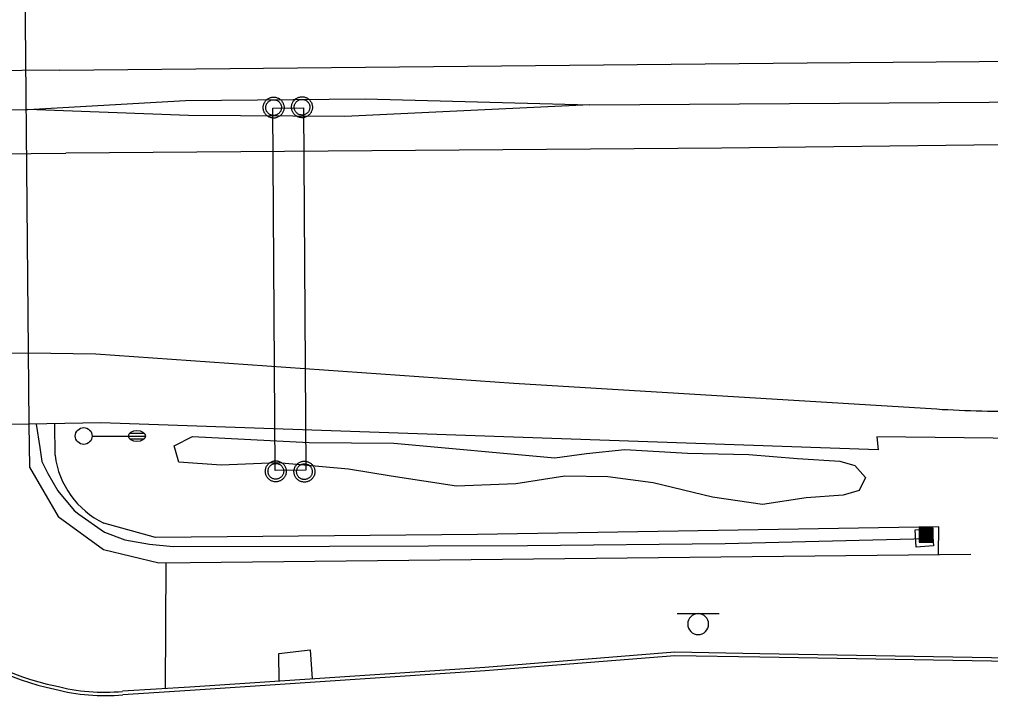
# Model space of a CAD drawing. Extents: x 2145380 to 2156929, y 139568 to 149130.
# Drawn here: x 2145740.9 to 2145914.2, y 142941.6 to 143062.3 of the extents above; entities that cross this region are included whole.
import ezdxf

# ---------------------------------------------------------------- set-up
doc = ezdxf.new("R2010")
doc.units = 0
for name, color, linetype in [('TOPO_Asphalt', 7, 'Continuous'), ('TOPO_BRIDGE_Floor Deck', 7, 'Continuous'), ('TOPO_Concrete', 7, 'Continuous'), ('TOPO_Curb Back', 7, 'Continuous'), ('TOPO_Flowline', 7, 'Continuous'), ('TOPO_Light Pole', 7, 'Continuous'), ('TOPO_Misc', 7, 'Continuous'), ('TOPO_Power Pole', 7, 'Continuous'), ('TOPO_Shrub', 7, 'Continuous'), ('TOPO_Sign', 7, 'Continuous'), ('TOPO_Wall Freestanding', 7, 'Continuous')]:
    doc.layers.add(name, color=color, linetype=linetype)

# ---------------------------------------------------------------- blocks, each defined once
blk = doc.blocks.new('CB')
at = {"layer": 'TOPO_Misc'}
for p, q in [((-3.08, 2.99), (3.24, 2.99)), ((-3.08, 2.68), (3.24, 2.68)), ((-3.08, 2.36), (3.24, 2.36)), ((-3.08, 2.05), (3.24, 2.05)), ((-3.08, 1.73), (3.24, 1.73)), ((-3.08, 1.4), (3.24, 1.4)), ((-3.08, 1.1), (3.24, 1.1)), ((-3.08, 0.77), (3.24, 0.77)), ((-3.08, 0.46), (3.24, 0.46)), ((-3.08, 0.14), (3.24, 0.14)), ((-3.08, -0.17), (3.24, -0.17)), ((-3.08, -0.48), (3.24, -0.48)), ((-3.08, -0.8), (3.24, -0.8)), ((-3.08, -1.11), (3.26, -1.11)), ((-3.08, -1.43), (3.26, -1.43)), ((-3.08, -1.75), (3.26, -1.75)), ((-3.08, -2.07), (3.26, -2.07)), ((-3.08, -2.39), (3.26, -2.39)), ((-3.08, -2.7), (3.26, -2.7)), ((-3.08, -3.02), (3.26, -3.02))]:
    blk.add_line(p, q, dxfattribs=at)
blk.add_lwpolyline([(3.26, -3.29), (3.24, 3.05), (-3.09, 3.04), (-3.08, -3.3), (3.26, -3.29)], dxfattribs=at)
blk = doc.blocks.new('LP')
at = {"layer": 'TOPO_Light Pole'}
blk.add_line((3.81, 0), (20.32, 0), dxfattribs=at)
for points in [[(20.32, 0), (27.94, 0)], [(20.32, 0), (23.5, 0)], [(20.83, 1.27), (27.43, 1.27)], [(20.83, 1.27), (23.5, 1.27)], [(23.71, 1.27), (27.43, 1.27)], [(23.71, 0), (27.94, 0)], [(20.83, -1.27), (27.43, -1.27)], [(20.83, -1.27), (23.5, -1.27)], [(23.71, -1.27), (27.43, -1.27)]]:
    blk.add_lwpolyline(points, dxfattribs=at)
blk.add_circle((0, 0), 3.81, dxfattribs=at)
blk.add_ellipse((24.13, 0), major_axis=(3.81, 0), ratio=0.666667, dxfattribs=at)

msp = doc.modelspace()

# ---------------------------------------------------------------- linework, layer by layer
at = {"layer": 'TOPO_Asphalt'}
for points in [[(2145748.06, 143053.26), (2145881.44, 143054.54), (2145935.17, 143054.96), (2146053.43, 143055.88), (2146149.44, 143056.87), (2146269.82, 143057.85), (2146371.22, 143058.6), (2146529.6, 143060.19)], [(2145748.06, 143053.26), (2145666.33, 143052.55), (2145578.64, 143051.74), (2145502.32, 143051.05), (2145383.06, 143050.18)], [(2147294.43, 143052.29), (2147277.92, 143052.17), (2147176.51, 143051.07), (2147069.33, 143050.37), (2146946.02, 143049.43), (2146831.07, 143048.28), (2146718.39, 143046.95), (2146617.55, 143046.42), (2146530.42, 143045.62), (2146432.5, 143044.55), (2146335.92, 143043.83), (2146269.56, 143043.09), (2146188.58, 143042.14), (2146123.02, 143041.68), (2146027.06, 143041.06), (2145941.22, 143040.2), (2145866.18, 143039.34), (2145749.17, 143038.41)], [(2145383.09, 143035.09), (2145431.91, 143035.51), (2145541.52, 143036.63), (2145625.12, 143037.25), (2145749.17, 143038.41)], [(2145742.43, 143002.7), (2145653.6, 143001.9), (2145557.79, 143000.89), (2145466.1, 143000.18), (2145383.17, 142999.52)], [(2145742.43, 143002.81), (2145754.51, 143002.61), (2145829.09, 142997.38), (2145902.57, 142992.9)], [(2145966.6, 142986.94), (2145893.89, 142987.79), (2145894.16, 142985.49)]]:
    msp.add_lwpolyline(points, dxfattribs=at)
msp.add_arc((2145917.06, 143188.61), 196.25, 265.7649, 270.4671, dxfattribs=at)
at = {"layer": 'TOPO_BRIDGE_Floor Deck'}
msp.add_lwpolyline([(2145742.55, 142990.03), (2145541.73, 142988.25), (2145540.16, 143099.25), (2145741.56, 143101.03)], close=True, dxfattribs=at)
at = {"layer": 'TOPO_Concrete'}
msp.add_line((2145766.98, 142965.28), (2145766.88, 142942.82), dxfattribs=at)
for points in [[(2145747.23, 142984.49), (2145747.17, 142990.13)], [(2145904.89, 142966.75), (2145904.94, 142971.71), (2145822.6, 142970.32), (2145765.15, 142969.84), (2145755.92, 142972.37)], [(2145903.78, 142971.35), (2145904.02, 142968.31), (2145900.9, 142968.11), (2145900.71, 142971.17), (2145903.78, 142971.35)], [(2145787.26, 142944.16), (2145787.15, 142949.1), (2145792.77, 142949.73), (2145793.11, 142944.55)]]:
    msp.add_lwpolyline(points, dxfattribs=at)
msp.add_arc((2145762.71, 142986.42), 15.6, 187.1244, 244.2028, dxfattribs=at)
at = {"layer": 'TOPO_Curb Back'}
for points in [[(2146418.31, 142952.47), (2146355.58, 142952.91), (2146264.57, 142954), (2146174.52, 142953.99), (2146122.53, 142952.34), (2146049.63, 142949.03), (2146006.88, 142946.09), (2145982.58, 142946.63), (2145924.69, 142948.17), (2145873, 142949.05), (2145857.83, 142949.31), (2145823.95, 142946.61), (2145771.29, 142943.09), (2145759.29, 142942.35)], [(2146418.5, 142951.87), (2146355.58, 142952.31), (2146264.56, 142953.4), (2146174.53, 142953.39), (2146122.55, 142951.75), (2146049.66, 142948.43), (2146006.9, 142945.49), (2145982.57, 142946.03), (2145924.68, 142947.57), (2145872.99, 142948.45), (2145857.85, 142948.71), (2145823.99, 142946.01), (2145771.33, 142942.49), (2145759.34, 142941.75)]]:
    msp.add_lwpolyline(points, dxfattribs=at)
for centre, radius, start, end in [((2145755.93, 142985.9), 44.04, 226.204, 258.5688), ((2145755.93, 142985.9), 43.44, 226.2061, 258.5932), ((2145756, 142975.67), 34.09, 255.0426, 275.6151), ((2145756, 142975.67), 33.49, 255.0111, 275.6336)]:
    msp.add_arc(centre, radius, start, end, dxfattribs=at)
at = {"layer": 'TOPO_Flowline'}
msp.add_lwpolyline([(2145743.89, 142990.06), (2145744.51, 142985.9), (2145744.88, 142983.39), (2145745.94, 142981.23), (2145747.72, 142978.16), (2145750.67, 142974.63), (2145751.47, 142973.96), (2145756.08, 142970.78), (2145759.71, 142969.38), (2145764.11, 142968.61), (2145768.3, 142968.19), (2145796.19, 142968.24), (2145831.54, 142968.36), (2145866.83, 142968.76), (2145890.72, 142969.34), (2145900.49, 142969.58), (2145903.7, 142969.73)], dxfattribs=at)
at = {"layer": 'TOPO_Power Pole'}
for points in [[(2145784.36, 143046.57), (2145784.37, 143046.7), (2145784.38, 143046.83), (2145784.41, 143046.96), (2145784.44, 143047.09), (2145784.48, 143047.21), (2145784.53, 143047.34), (2145784.59, 143047.46), (2145784.66, 143047.57), (2145784.74, 143047.68), (2145784.82, 143047.79), (2145784.9, 143047.88), (2145785, 143047.98), (2145785.1, 143048.06), (2145785.21, 143048.14), (2145785.33, 143048.2), (2145785.45, 143048.26), (2145785.56, 143048.31), (2145785.69, 143048.36), (2145785.82, 143048.39), (2145785.95, 143048.42), (2145786.08, 143048.44), (2145786.22, 143048.44), (2145786.34, 143048.44), (2145786.47, 143048.42), (2145786.6, 143048.41), (2145786.73, 143048.37), (2145786.86, 143048.34), (2145786.98, 143048.28), (2145787.1, 143048.23), (2145787.22, 143048.17), (2145787.33, 143048.09), (2145787.43, 143048.01), (2145787.53, 143047.93), (2145787.62, 143047.83), (2145787.71, 143047.73), (2145787.78, 143047.62), (2145787.86, 143047.51), (2145787.92, 143047.39), (2145787.97, 143047.27), (2145788.02, 143047.14), (2145788.05, 143047.02), (2145788.08, 143046.89), (2145788.1, 143046.75), (2145788.11, 143046.62), (2145788.11, 143046.5), (2145788.1, 143046.36), (2145788.08, 143046.23), (2145788.05, 143046.1), (2145788.01, 143045.98), (2145787.97, 143045.85), (2145787.91, 143045.74), (2145787.85, 143045.62), (2145787.78, 143045.51), (2145787.69, 143045.4), (2145787.61, 143045.29), (2145787.51, 143045.2), (2145787.42, 143045.12), (2145787.31, 143045.04), (2145787.2, 143044.97), (2145787.08, 143044.9), (2145786.96, 143044.85), (2145786.84, 143044.8), (2145786.71, 143044.76), (2145786.58, 143044.73), (2145786.45, 143044.71), (2145786.32, 143044.7), (2145786.19, 143044.7), (2145786.06, 143044.71), (2145785.93, 143044.72), (2145785.8, 143044.75), (2145785.68, 143044.79), (2145785.55, 143044.84), (2145785.43, 143044.89), (2145785.31, 143044.95), (2145785.2, 143045.02), (2145785.09, 143045.1), (2145784.98, 143045.18), (2145784.89, 143045.27), (2145784.8, 143045.37), (2145784.72, 143045.48), (2145784.65, 143045.59), (2145784.58, 143045.7), (2145784.53, 143045.82), (2145784.47, 143045.95), (2145784.43, 143046.07), (2145784.41, 143046.19), (2145784.38, 143046.33), (2145784.37, 143046.46), (2145784.36, 143046.57)], [(2145789.43, 143046.64), (2145789.44, 143046.77), (2145789.45, 143046.9), (2145789.47, 143047.02), (2145789.51, 143047.16), (2145789.55, 143047.28), (2145789.6, 143047.41), (2145789.66, 143047.52), (2145789.72, 143047.64), (2145789.8, 143047.75), (2145789.88, 143047.85), (2145789.97, 143047.95), (2145790.07, 143048.04), (2145790.17, 143048.12), (2145790.28, 143048.21), (2145790.39, 143048.27), (2145790.51, 143048.33), (2145790.63, 143048.38), (2145790.75, 143048.42), (2145790.89, 143048.46), (2145791.02, 143048.48), (2145791.15, 143048.51), (2145791.28, 143048.51), (2145791.41, 143048.51), (2145791.54, 143048.49), (2145791.67, 143048.47), (2145791.79, 143048.44), (2145791.93, 143048.4), (2145792.04, 143048.35), (2145792.17, 143048.3), (2145792.29, 143048.23), (2145792.39, 143048.16), (2145792.5, 143048.08), (2145792.59, 143047.99), (2145792.69, 143047.9), (2145792.78, 143047.79), (2145792.85, 143047.68), (2145792.92, 143047.57), (2145792.99, 143047.46), (2145793.04, 143047.33), (2145793.09, 143047.21), (2145793.12, 143047.08), (2145793.15, 143046.95), (2145793.16, 143046.82), (2145793.17, 143046.69), (2145793.17, 143046.57), (2145793.16, 143046.43), (2145793.14, 143046.3), (2145793.11, 143046.17), (2145793.08, 143046.04), (2145793.03, 143045.92), (2145792.97, 143045.8), (2145792.92, 143045.68), (2145792.84, 143045.57), (2145792.76, 143045.47), (2145792.67, 143045.36), (2145792.58, 143045.27), (2145792.48, 143045.19), (2145792.37, 143045.11), (2145792.26, 143045.03), (2145792.15, 143044.97), (2145792.03, 143044.92), (2145791.9, 143044.87), (2145791.77, 143044.83), (2145791.65, 143044.8), (2145791.52, 143044.78), (2145791.39, 143044.77), (2145791.26, 143044.77), (2145791.13, 143044.78), (2145791, 143044.79), (2145790.86, 143044.82), (2145790.74, 143044.86), (2145790.62, 143044.9), (2145790.49, 143044.95), (2145790.37, 143045.02), (2145790.26, 143045.08), (2145790.15, 143045.17), (2145790.05, 143045.25), (2145789.96, 143045.34), (2145789.87, 143045.44), (2145789.79, 143045.55), (2145789.71, 143045.66), (2145789.65, 143045.77), (2145789.59, 143045.89), (2145789.54, 143046.02), (2145789.5, 143046.14), (2145789.47, 143046.26), (2145789.45, 143046.4), (2145789.44, 143046.53), (2145789.43, 143046.64)], [(2145784.83, 143046.57), (2145784.84, 143046.68), (2145784.85, 143046.8), (2145784.88, 143046.91), (2145784.91, 143047.02), (2145784.95, 143047.13), (2145785, 143047.23), (2145785.06, 143047.32), (2145785.13, 143047.42), (2145785.2, 143047.51), (2145785.28, 143047.59), (2145785.37, 143047.67), (2145785.46, 143047.74), (2145785.56, 143047.79), (2145785.66, 143047.84), (2145785.76, 143047.89), (2145785.87, 143047.93), (2145785.99, 143047.95), (2145786.1, 143047.97), (2145786.22, 143047.97), (2145786.33, 143047.97), (2145786.43, 143047.96), (2145786.55, 143047.94), (2145786.66, 143047.9), (2145786.77, 143047.87), (2145786.88, 143047.82), (2145786.97, 143047.76), (2145787.07, 143047.7), (2145787.16, 143047.63), (2145787.24, 143047.55), (2145787.32, 143047.46), (2145787.39, 143047.37), (2145787.45, 143047.27), (2145787.5, 143047.17), (2145787.55, 143047.07), (2145787.58, 143046.96), (2145787.62, 143046.85), (2145787.63, 143046.73), (2145787.64, 143046.62), (2145787.64, 143046.51), (2145787.63, 143046.4), (2145787.61, 143046.29), (2145787.58, 143046.17), (2145787.54, 143046.06), (2145787.5, 143045.96), (2145787.45, 143045.86), (2145787.38, 143045.76), (2145787.32, 143045.67), (2145787.23, 143045.59), (2145787.15, 143045.51), (2145787.06, 143045.44), (2145786.96, 143045.38), (2145786.87, 143045.32), (2145786.76, 143045.27), (2145786.66, 143045.23), (2145786.54, 143045.2), (2145786.43, 143045.18), (2145786.31, 143045.17), (2145786.21, 143045.17), (2145786.09, 143045.18), (2145785.98, 143045.19), (2145785.86, 143045.21), (2145785.75, 143045.25), (2145785.65, 143045.29), (2145785.55, 143045.35), (2145785.45, 143045.41), (2145785.36, 143045.48), (2145785.27, 143045.55), (2145785.19, 143045.64), (2145785.12, 143045.73), (2145785.05, 143045.82), (2145785, 143045.92), (2145784.95, 143046.02), (2145784.9, 143046.13), (2145784.88, 143046.24), (2145784.85, 143046.35), (2145784.84, 143046.47), (2145784.83, 143046.57)], [(2145789.9, 143046.64), (2145789.9, 143046.75), (2145789.92, 143046.87), (2145789.94, 143046.97), (2145789.98, 143047.08), (2145790.02, 143047.19), (2145790.07, 143047.3), (2145790.13, 143047.39), (2145790.19, 143047.49), (2145790.26, 143047.57), (2145790.34, 143047.66), (2145790.43, 143047.74), (2145790.53, 143047.8), (2145790.62, 143047.86), (2145790.73, 143047.91), (2145790.83, 143047.96), (2145790.94, 143047.99), (2145791.05, 143048.02), (2145791.16, 143048.04), (2145791.28, 143048.04), (2145791.39, 143048.04), (2145791.5, 143048.03), (2145791.62, 143048.01), (2145791.73, 143047.97), (2145791.83, 143047.93), (2145791.94, 143047.89), (2145792.04, 143047.83), (2145792.13, 143047.77), (2145792.23, 143047.69), (2145792.31, 143047.62), (2145792.38, 143047.53), (2145792.45, 143047.43), (2145792.51, 143047.34), (2145792.57, 143047.24), (2145792.62, 143047.13), (2145792.65, 143047.02), (2145792.68, 143046.92), (2145792.69, 143046.8), (2145792.7, 143046.69), (2145792.7, 143046.58), (2145792.69, 143046.47), (2145792.67, 143046.35), (2145792.65, 143046.24), (2145792.61, 143046.13), (2145792.56, 143046.03), (2145792.51, 143045.93), (2145792.45, 143045.83), (2145792.38, 143045.74), (2145792.3, 143045.66), (2145792.22, 143045.57), (2145792.13, 143045.5), (2145792.03, 143045.44), (2145791.94, 143045.38), (2145791.82, 143045.33), (2145791.72, 143045.3), (2145791.6, 143045.27), (2145791.49, 143045.25), (2145791.38, 143045.24), (2145791.28, 143045.24), (2145791.16, 143045.25), (2145791.05, 143045.26), (2145790.93, 143045.28), (2145790.82, 143045.32), (2145790.72, 143045.36), (2145790.62, 143045.42), (2145790.52, 143045.48), (2145790.43, 143045.55), (2145790.34, 143045.62), (2145790.26, 143045.71), (2145790.18, 143045.79), (2145790.12, 143045.89), (2145790.07, 143045.98), (2145790.02, 143046.09), (2145789.97, 143046.2), (2145789.94, 143046.31), (2145789.92, 143046.42), (2145789.9, 143046.53), (2145789.9, 143046.64)], [(2145784.76, 142981.63), (2145784.77, 142981.76), (2145784.78, 142981.89), (2145784.8, 142982.02), (2145784.84, 142982.15), (2145784.88, 142982.27), (2145784.93, 142982.4), (2145784.99, 142982.52), (2145785.05, 142982.63), (2145785.14, 142982.74), (2145785.21, 142982.85), (2145785.3, 142982.94), (2145785.4, 142983.04), (2145785.5, 142983.12), (2145785.61, 142983.2), (2145785.73, 142983.26), (2145785.84, 142983.32), (2145785.96, 142983.37), (2145786.09, 142983.42), (2145786.22, 142983.46), (2145786.35, 142983.48), (2145786.48, 142983.5), (2145786.61, 142983.5), (2145786.74, 142983.5), (2145786.87, 142983.48), (2145787, 142983.47), (2145787.13, 142983.43), (2145787.26, 142983.4), (2145787.38, 142983.34), (2145787.5, 142983.29), (2145787.62, 142983.23), (2145787.73, 142983.16), (2145787.83, 142983.07), (2145787.93, 142982.99), (2145788.02, 142982.89), (2145788.11, 142982.79), (2145788.18, 142982.68), (2145788.25, 142982.57), (2145788.32, 142982.45), (2145788.37, 142982.33), (2145788.42, 142982.2), (2145788.45, 142982.08), (2145788.48, 142981.95), (2145788.49, 142981.81), (2145788.5, 142981.68), (2145788.5, 142981.56), (2145788.49, 142981.42), (2145788.47, 142981.29), (2145788.44, 142981.16), (2145788.41, 142981.04), (2145788.36, 142980.91), (2145788.3, 142980.8), (2145788.25, 142980.68), (2145788.17, 142980.57), (2145788.09, 142980.46), (2145788, 142980.36), (2145787.91, 142980.26), (2145787.81, 142980.18), (2145787.7, 142980.1), (2145787.59, 142980.03), (2145787.48, 142979.96), (2145787.36, 142979.91), (2145787.24, 142979.86), (2145787.1, 142979.82), (2145786.98, 142979.79), (2145786.85, 142979.77), (2145786.72, 142979.76), (2145786.59, 142979.76), (2145786.46, 142979.77), (2145786.33, 142979.78), (2145786.19, 142979.81), (2145786.07, 142979.85), (2145785.95, 142979.9), (2145785.82, 142979.95), (2145785.7, 142980.01), (2145785.59, 142980.08), (2145785.49, 142980.16), (2145785.38, 142980.24), (2145785.29, 142980.33), (2145785.2, 142980.43), (2145785.12, 142980.54), (2145785.04, 142980.65), (2145784.98, 142980.76), (2145784.92, 142980.88), (2145784.87, 142981.01), (2145784.83, 142981.13), (2145784.8, 142981.26), (2145784.78, 142981.39), (2145784.77, 142981.52), (2145784.76, 142981.63)], [(2145785.23, 142981.63), (2145785.24, 142981.74), (2145785.25, 142981.86), (2145785.27, 142981.97), (2145785.31, 142982.08), (2145785.35, 142982.19), (2145785.4, 142982.29), (2145785.46, 142982.38), (2145785.52, 142982.48), (2145785.59, 142982.57), (2145785.68, 142982.65), (2145785.76, 142982.73), (2145785.86, 142982.8), (2145785.95, 142982.85), (2145786.06, 142982.91), (2145786.16, 142982.95), (2145786.27, 142982.99), (2145786.39, 142983.01), (2145786.49, 142983.03), (2145786.61, 142983.03), (2145786.72, 142983.03), (2145786.83, 142983.02), (2145786.95, 142983), (2145787.06, 142982.96), (2145787.16, 142982.93), (2145787.27, 142982.88), (2145787.37, 142982.82), (2145787.46, 142982.76), (2145787.56, 142982.69), (2145787.64, 142982.61), (2145787.71, 142982.52), (2145787.79, 142982.43), (2145787.84, 142982.33), (2145787.9, 142982.23), (2145787.95, 142982.13), (2145787.98, 142982.02), (2145788.01, 142981.91), (2145788.03, 142981.79), (2145788.04, 142981.68), (2145788.04, 142981.57), (2145788.03, 142981.46), (2145788, 142981.35), (2145787.98, 142981.23), (2145787.94, 142981.12), (2145787.89, 142981.02), (2145787.84, 142980.92), (2145787.78, 142980.82), (2145787.71, 142980.73), (2145787.63, 142980.65), (2145787.55, 142980.57), (2145787.46, 142980.5), (2145787.36, 142980.44), (2145787.27, 142980.38), (2145787.15, 142980.33), (2145787.05, 142980.29), (2145786.94, 142980.26), (2145786.83, 142980.24), (2145786.71, 142980.23), (2145786.61, 142980.23), (2145786.49, 142980.24), (2145786.38, 142980.25), (2145786.26, 142980.27), (2145786.15, 142980.31), (2145786.05, 142980.36), (2145785.95, 142980.41), (2145785.85, 142980.47), (2145785.76, 142980.54), (2145785.67, 142980.61), (2145785.59, 142980.7), (2145785.51, 142980.79), (2145785.45, 142980.88), (2145785.4, 142980.98), (2145785.35, 142981.08), (2145785.3, 142981.19), (2145785.27, 142981.3), (2145785.25, 142981.41), (2145785.24, 142981.53), (2145785.23, 142981.63)], [(2145789.87, 142981.57), (2145789.87, 142981.7), (2145789.89, 142981.83), (2145789.91, 142981.96), (2145789.95, 142982.09), (2145789.98, 142982.22), (2145790.03, 142982.34), (2145790.09, 142982.46), (2145790.16, 142982.58), (2145790.24, 142982.68), (2145790.32, 142982.79), (2145790.41, 142982.88), (2145790.5, 142982.98), (2145790.61, 142983.06), (2145790.72, 142983.14), (2145790.83, 142983.21), (2145790.95, 142983.26), (2145791.07, 142983.32), (2145791.19, 142983.36), (2145791.32, 142983.4), (2145791.46, 142983.42), (2145791.59, 142983.44), (2145791.72, 142983.44), (2145791.84, 142983.44), (2145791.97, 142983.43), (2145792.11, 142983.41), (2145792.23, 142983.38), (2145792.36, 142983.34), (2145792.48, 142983.28), (2145792.61, 142983.23), (2145792.72, 142983.17), (2145792.83, 142983.1), (2145792.93, 142983.02), (2145793.03, 142982.93), (2145793.12, 142982.83), (2145793.21, 142982.73), (2145793.29, 142982.62), (2145793.36, 142982.51), (2145793.42, 142982.39), (2145793.47, 142982.27), (2145793.52, 142982.14), (2145793.56, 142982.02), (2145793.59, 142981.89), (2145793.6, 142981.76), (2145793.61, 142981.62), (2145793.61, 142981.5), (2145793.6, 142981.37), (2145793.58, 142981.23), (2145793.55, 142981.1), (2145793.51, 142980.98), (2145793.47, 142980.85), (2145793.41, 142980.74), (2145793.35, 142980.62), (2145793.28, 142980.51), (2145793.2, 142980.4), (2145793.11, 142980.3), (2145793.02, 142980.2), (2145792.92, 142980.12), (2145792.81, 142980.04), (2145792.7, 142979.97), (2145792.58, 142979.9), (2145792.47, 142979.85), (2145792.34, 142979.8), (2145792.21, 142979.76), (2145792.08, 142979.73), (2145791.95, 142979.71), (2145791.82, 142979.7), (2145791.7, 142979.7), (2145791.57, 142979.71), (2145791.43, 142979.73), (2145791.3, 142979.76), (2145791.18, 142979.79), (2145791.05, 142979.84), (2145790.93, 142979.89), (2145790.81, 142979.95), (2145790.7, 142980.02), (2145790.59, 142980.1), (2145790.49, 142980.18), (2145790.39, 142980.28), (2145790.31, 142980.37), (2145790.22, 142980.48), (2145790.15, 142980.59), (2145790.08, 142980.7), (2145790.03, 142980.83), (2145789.97, 142980.95), (2145789.94, 142981.08), (2145789.91, 142981.2), (2145789.89, 142981.33), (2145789.87, 142981.46), (2145789.87, 142981.57)], [(2145790.33, 142981.57), (2145790.34, 142981.68), (2145790.36, 142981.8), (2145790.38, 142981.91), (2145790.42, 142982.02), (2145790.45, 142982.13), (2145790.5, 142982.23), (2145790.56, 142982.33), (2145790.63, 142982.42), (2145790.7, 142982.51), (2145790.78, 142982.59), (2145790.87, 142982.67), (2145790.97, 142982.74), (2145791.06, 142982.79), (2145791.16, 142982.85), (2145791.27, 142982.89), (2145791.37, 142982.93), (2145791.49, 142982.95), (2145791.6, 142982.97), (2145791.72, 142982.97), (2145791.83, 142982.97), (2145791.94, 142982.96), (2145792.06, 142982.94), (2145792.17, 142982.91), (2145792.27, 142982.87), (2145792.38, 142982.83), (2145792.47, 142982.77), (2145792.57, 142982.7), (2145792.66, 142982.63), (2145792.74, 142982.55), (2145792.82, 142982.47), (2145792.89, 142982.37), (2145792.95, 142982.28), (2145793.01, 142982.17), (2145793.05, 142982.07), (2145793.09, 142981.96), (2145793.12, 142981.85), (2145793.13, 142981.73), (2145793.14, 142981.62), (2145793.14, 142981.51), (2145793.13, 142981.4), (2145793.11, 142981.29), (2145793.09, 142981.18), (2145793.04, 142981.07), (2145793, 142980.96), (2145792.95, 142980.86), (2145792.88, 142980.77), (2145792.82, 142980.67), (2145792.74, 142980.59), (2145792.66, 142980.51), (2145792.56, 142980.44), (2145792.47, 142980.38), (2145792.37, 142980.32), (2145792.26, 142980.27), (2145792.16, 142980.23), (2145792.04, 142980.2), (2145791.93, 142980.18), (2145791.81, 142980.17), (2145791.71, 142980.17), (2145791.59, 142980.18), (2145791.48, 142980.19), (2145791.37, 142980.22), (2145791.26, 142980.25), (2145791.16, 142980.3), (2145791.05, 142980.35), (2145790.96, 142980.42), (2145790.86, 142980.48), (2145790.77, 142980.55), (2145790.69, 142980.64), (2145790.62, 142980.73), (2145790.55, 142980.83), (2145790.5, 142980.92), (2145790.45, 142981.02), (2145790.41, 142981.13), (2145790.38, 142981.24), (2145790.36, 142981.35), (2145790.34, 142981.47), (2145790.33, 142981.57)]]:
    msp.add_lwpolyline(points, dxfattribs=at)
at = {"layer": 'TOPO_Shrub'}
msp.add_lwpolyline([(2145890.73, 142978.21), (2145887.88, 142977.38), (2145881.31, 142976.9), (2145873.47, 142975.7), (2145864.54, 142977.03), (2145853.99, 142979.57), (2145845.88, 142980.62), (2145838.24, 142980.75), (2145829.49, 142979.41), (2145818.85, 142978.96), (2145807.19, 142980.78), (2145799.59, 142981.99), (2145787, 142983.17), (2145776.86, 142982.7), (2145769.32, 142983.24), (2145768.48, 142986.17), (2145771.77, 142987.82), (2145792.58, 142986.75), (2145807.69, 142986.66), (2145836.43, 142984.04), (2145842.09, 142984.79), (2145848.92, 142985.52), (2145860.11, 142984.88), (2145871.07, 142984.65), (2145879.76, 142983.92), (2145887.31, 142983.46), (2145889.94, 142982.64), (2145891.87, 142980.51), (2145890.73, 142978.21)], dxfattribs=at)
at = {"layer": 'TOPO_Sign'}
msp.add_lwpolyline([(2145786.51, 142981.8), (2145786.12, 143046.47), (2145791.59, 143046.5), (2145791.98, 142981.83)], close=True, dxfattribs=at)
for points in [[(2145858.26, 142956.22), (2145865.75, 142956.23)], [(2145862.01, 142956.22), (2145862.01, 142956.22)], [(2145860.14, 142954.35), (2145860.14, 142954.35)], [(2145863.87, 142954.35), (2145863.87, 142954.35)], [(2145862.01, 142952.49), (2145862.01, 142952.49)]]:
    msp.add_lwpolyline(points, dxfattribs=at)
for start, end in [(90, 180), (360, 90), (180, 270), (270, 0)]:
    msp.add_arc((2145862.01, 142954.35), 1.87, start, end, dxfattribs=at)
at = {"layer": 'TOPO_Wall Freestanding'}
for points in [[(2145842.67, 143047.06), (2145976.29, 143047.93), (2146087.25, 143049.25), (2146267.88, 143050.92), (2146440.41, 143052.28), (2146548.99, 143053.91)], [(2145383.07, 143042.95), (2145470.6, 143043.95), (2145540.93, 143044.41), (2145742.05, 143046.23), (2145742.39, 143046.23)], [(2145894.16, 142985.49), (2145755.38, 142990.3), (2145742.55, 142990.03)], [(2145742.55, 142990.03), (2145742.66, 142982.35), (2145747.82, 142973.57), (2145755.87, 142967.66), (2145765.73, 142965.27), (2145910.66, 142966.81)]]:
    msp.add_lwpolyline(points, dxfattribs=at)
msp.add_lwpolyline([(2145842.67, 143047.06), (2145798.94, 143045), (2145771.04, 143045.15), (2145742.39, 143046.23), (2145770.5, 143047.86), (2145802.59, 143048.13)], close=True, dxfattribs=at)

# ---------------------------------------------------------------- block references
at = {"layer": 'TOPO_Light Pole', "xscale": 0.39370000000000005, "yscale": 0.3937000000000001}
msp.add_blockref('LP', (2145752.35, 142987.93), dxfattribs=at)
at = {"layer": 'TOPO_Misc', "xscale": 0.39370000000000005, "yscale": 0.3937000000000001}
msp.add_blockref('CB', (2145902.68, 142970.27), dxfattribs=at)

doc.saveas('drawing.dxf')
